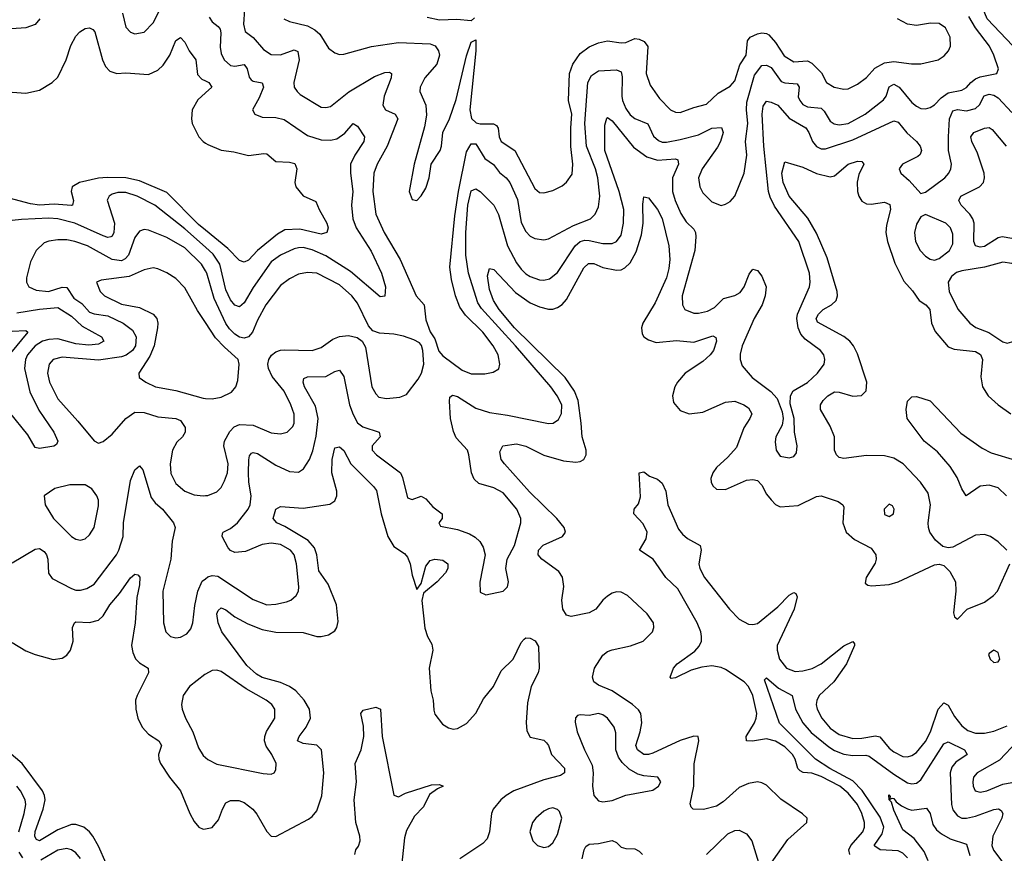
# Model space of a CAD drawing. Header units: inches. Extents: x 1843162 to 1959474, y 907081 to 1016326.
# Tile 375 of 656: x 1899182 to 1903517, y 945315 to 948987. Entities that reach past the tile are written whole.
import ezdxf

# ---------------------------------------------------------------- set-up
doc = ezdxf.new("R2010")
doc.units = ezdxf.units.IN
doc.header["$MEASUREMENT"] = 0
doc.layers.add('B8994', color=7, linetype='Continuous')
doc.layers.add('B9904', color=7, linetype='Continuous')

msp = doc.modelspace()

# ---------------------------------------------------------------- linework, layer by layer
at = {"layer": 'B8994', "color": 5}
for points, elevation in [([(1899635.6, 949015.6), (1899650, 948953.4), (1899670, 948931.7), (1899690, 948924), (1899730, 948931.8), (1899770, 948973.4), (1899828, 949090)], 640), ([(1899270.9, 948990), (1899250, 948966), (1899210, 948951.4), (1899145.8, 948945.8)], 620), ([(1899150, 948668), (1899210, 948663.2), (1899270, 948676.5), (1899325.4, 948710), (1899350, 948732.9), (1899386.6, 948810), (1899407.5, 948872.5), (1899430, 948913.4), (1899447.3, 948932.7), (1899470, 948947.6), (1899490, 948950.2), (1899504, 948944), (1899513.1, 948933.1), (1899546.3, 948810), (1899560.8, 948780.8), (1899579.5, 948759.5), (1899610, 948750.2), (1899650, 948752.1), (1899750, 948745.5), (1899790, 948763.8), (1899814.2, 948785.8), (1899843.2, 948830), (1899870, 948894.4), (1899890, 948908.4), (1899910, 948888.2), (1899928.2, 948850), (1899958.2, 948810), (1899965.3, 948745.3), (1899984.5, 948724.5), (1900000, 948717)], 620), ([(1900000, 948665), (1899965.9, 948634.1), (1899941.3, 948590), (1899938.1, 948550), (1899942.1, 948530), (1899971.6, 948470), (1899990, 948449.5), (1900000, 948442.9)], 620), ([(1900000, 948060), (1899970, 948084.9), (1899830, 948225.7), (1899710, 948276.5), (1899650, 948290), (1899568.1, 948291.9), (1899530, 948288.2), (1899446.2, 948270), (1899413.6, 948250), (1899409.1, 948230), (1899419, 948190), (1899414.9, 948170), (1899410, 948168.2), (1899334, 948174), (1899269, 948169), (1899230, 948174.8), (1899090, 948212.1)], 620), ([(1900000, 947984.5), (1899910, 948064.8), (1899778, 948170), (1899699.8, 948210), (1899650, 948225.2), (1899614.6, 948225.4), (1899590, 948218), (1899575.6, 948210), (1899567.9, 948192.1), (1899599.1, 948090), (1899597.3, 948050), (1899590, 948032.4), (1899584, 948030), (1899570, 948027.7), (1899550, 948034.4), (1899424.6, 948090), (1899350.5, 948109.5), (1899310, 948112), (1899190, 948106.2), (1899150, 948102)], 640), ([(1900000, 947880.6), (1899982.9, 947910), (1899910, 947981.7), (1899830, 948027.1), (1899750, 948060.2), (1899730, 948062.9), (1899710, 948055.8), (1899690, 948027.3), (1899661, 947950), (1899647.4, 947932.6), (1899630, 947925), (1899590, 947930.7), (1899481.2, 947990), (1899425.1, 948010), (1899390, 948016.6), (1899350, 948017.4), (1899310, 948011.3), (1899290, 948003.1), (1899254.4, 947970), (1899230, 947919.5), (1899212.2, 947850), (1899212.4, 947830), (1899222.3, 947810), (1899254.7, 947794.7), (1899309.7, 947789.7), (1899370, 947808), (1899390, 947807.7), (1899420.1, 947760.1), (1899456.7, 947736.7), (1899490, 947698.7), (1899510, 947690.5), (1899570, 947681.8), (1899637.5, 947650), (1899679.6, 947619.6), (1899695, 947590), (1899692.6, 947550), (1899678.9, 947530), (1899650.5, 947509.5), (1899630, 947501.2), (1899530, 947487.5), (1899370, 947499.6), (1899329.2, 947490), (1899311.8, 947470), (1899304.5, 947430), (1899313.8, 947390), (1899350, 947316.5), (1899438.8, 947218.8), (1899510, 947132.2), (1899530, 947121.3), (1899550, 947128.5), (1899590, 947161.1), (1899649.8, 947230), (1899690, 947257.2), (1899730, 947256.8), (1899790, 947237.2), (1899869.5, 947229.5), (1899890, 947221), (1899910.9, 947190), (1899911.2, 947170), (1899899.1, 947150), (1899874.5, 947125.5), (1899855, 947090), (1899844.3, 947030), (1899848.5, 946988.5), (1899870, 946943.6), (1899910, 946910.2), (1899950, 946893.8), (1899990, 946889.1), (1900000, 946890.3)], 660), ([(1900000, 947653.4), (1899965.8, 947705.8), (1899910, 947805.4), (1899870, 947847.3), (1899830, 947872), (1899790, 947889.8), (1899770, 947893.8), (1899730, 947885.5), (1899663.9, 947856.1), (1899541, 947839), (1899520.7, 947830), (1899536.5, 947790), (1899556, 947770), (1899630, 947732.9), (1899710, 947719.2), (1899769.7, 947689.7), (1899786, 947670), (1899790.7, 947650), (1899789.1, 947630), (1899775, 947550), (1899755.5, 947504.5), (1899707.2, 947430), (1899707.7, 947410), (1899737.6, 947390), (1899780.5, 947370), (1899870, 947353.5), (1899990, 947319.2), (1900000, 947318.4)], 680), ([(1899170, 947695.9), (1899270, 947712), (1899350, 947718.4), (1899410, 947681.4), (1899457.4, 947637.4), (1899542.7, 947590), (1899552.4, 947570), (1899530, 947557), (1899486.6, 947553.4), (1899430, 947559.6), (1899350, 947580.3), (1899310, 947578.6), (1899283.5, 947570), (1899250, 947550.3), (1899217, 947510), (1899207.8, 947490), (1899203.2, 947450), (1899226.9, 947346.9), (1899266.9, 947266.9), (1899332.8, 947170), (1899350.2, 947130), (1899343.9, 947116.1), (1899332.1, 947107.9), (1899270, 947098.5), (1899250, 947102.3), (1899218, 947158), (1899137.2, 947257.2)], 640), ([(1899150, 947615.2), (1899210, 947617.7), (1899217.7, 947610), (1899142.3, 947517.7)], 620), ([(1899150, 946593.9), (1899250, 946654.2), (1899270, 946657.2), (1899290, 946644.7), (1899299.8, 946630), (1899306.6, 946610), (1899309.3, 946549.3), (1899324.7, 946524.7), (1899410, 946481), (1899430, 946473.7), (1899450, 946473.5), (1899478.6, 946481.4), (1899510, 946500.7), (1899608.6, 946630), (1899619.3, 946650), (1899637.5, 946710), (1899638.8, 946770), (1899670, 946956.3), (1899690, 947004.4), (1899710, 947021.6), (1899724, 947004), (1899761.7, 946881.7), (1899778.7, 946858.7), (1899811.7, 946830), (1899858.8, 946770), (1899867.1, 946750), (1899853.4, 946690), (1899848.5, 946610), (1899813.2, 946470), (1899815.2, 946330), (1899825.3, 946290), (1899846, 946270), (1899870, 946264.2), (1899890, 946267.2), (1899917.8, 946282.2), (1899936.5, 946303.5), (1899944.8, 946330), (1899953.5, 946406.5), (1899967.2, 946470), (1899986.4, 946513.6), (1900000, 946524.5)], 640), ([(1899150, 946243.5), (1899210, 946207.2), (1899250, 946191.1), (1899330, 946168.5), (1899370, 946174.6), (1899390, 946187.6), (1899406.8, 946210), (1899417.2, 946250), (1899415.2, 946310), (1899423.9, 946330), (1899430, 946334.3), (1899490, 946330.8), (1899530, 946342.5), (1899550, 946360.7), (1899579.5, 946410), (1899621.1, 946458.9), (1899670, 946528.5), (1899690, 946544.4), (1899702, 946542), (1899711.1, 946531.1), (1899710, 946498), (1899698.6, 946441.4), (1899690.1, 946330.1), (1899674.1, 946230), (1899680, 946200), (1899691.6, 946171.6), (1899710, 946153.7), (1899747.7, 946130), (1899749.2, 946110), (1899698.9, 946010), (1899692.9, 945990), (1899694.2, 945950), (1899702, 945910), (1899721, 945870), (1899750, 945839.7), (1899794.9, 945810), (1899806.2, 945790), (1899794, 945750), (1899794.6, 945730), (1899802.7, 945710), (1899841.9, 945650), (1899890.5, 945590.5), (1899931.8, 945490), (1899950, 945454.9), (1899970.4, 945430), (1899990, 945420.7), (1900000, 945422.6)], 620), ([(1900000, 946103.5), (1899997.7, 946102.3), (1899930, 946049.6), (1899902.6, 946010), (1899894.9, 945970), (1899898, 945950), (1899911.8, 945910), (1899945.2, 945850), (1899970, 945779.1), (1899990, 945746.4), (1900000, 945737.5)], 640), ([(1899562.8, 945270), (1899530, 945345.7), (1899504.9, 945390), (1899489.2, 945410), (1899464.1, 945430), (1899430, 945441.7), (1899410, 945441.2), (1899350, 945418.1), (1899270, 945370.5), (1899255.7, 945375.7), (1899248.8, 945388.8), (1899250.4, 945410.4), (1899285.8, 945510), (1899294.7, 945550), (1899291.8, 945570), (1899282.4, 945590), (1899193.5, 945710), (1899105.1, 945785.1)], 620), ([(1899178.2, 945410), (1899201.8, 945490), (1899208.9, 945530), (1899206.8, 945550), (1899186.6, 945590), (1899170, 945611.1)], 640), ([(1899450, 945292.1), (1899430, 945316.5), (1899411.1, 945330), (1899390, 945335.4), (1899350, 945329.2), (1899275.9, 945284.1)], 640), ([(1899195.6, 945295.6), (1899179.8, 945319.8)], 640)]:
    msp.add_lwpolyline(points, dxfattribs=dict(at, elevation=elevation))
at = {"layer": 'B8994', "color": 5, "elevation": 660}
msp.add_lwpolyline([(1899470, 946938.5), (1899402.8, 946937.2), (1899337.6, 946922.4), (1899290.7, 946890), (1899294.3, 946850), (1899331.4, 946790), (1899410.5, 946710), (1899430, 946698), (1899450, 946693.7), (1899470, 946700.3), (1899490, 946717.6), (1899510.8, 946750), (1899530, 946844.7), (1899528.7, 946870), (1899522, 946890), (1899499.7, 946919.7)], close=True, dxfattribs=at)
at = {"layer": 'B9904', "color": 5}
for points, elevation in [([(1903610, 948812.4), (1903442, 948990), (1903416.2, 949050), (1903414.3, 949090), (1903424.3, 949110), (1903450, 949126.3), (1903472.5, 949132.5), (1903492.2, 949132.2), (1903550, 949115.9)], 640), ([(1900171.9, 949031.9), (1900167.2, 948967.2), (1900174.4, 948934.4), (1900210, 948908.5), (1900255.5, 948855.5), (1900290, 948833.4), (1900330, 948831.5), (1900390, 948854.1), (1900406.9, 948846.9), (1900412, 948810), (1900388.9, 948710), (1900391.1, 948690), (1900403.2, 948670), (1900417.4, 948657.4), (1900510, 948601.5), (1900530, 948599.1), (1900550, 948604.9), (1900631.3, 948668.7), (1900743.9, 948736.1), (1900790, 948753.8), (1900810, 948755), (1900819.5, 948750), (1900818.3, 948730), (1900786.2, 948650), (1900781.5, 948610), (1900792.7, 948590), (1900835.8, 948570), (1900846.7, 948550), (1900799.6, 948430), (1900756, 948350), (1900741.2, 948310), (1900737.3, 948230), (1900750.7, 948130), (1900786.2, 948050), (1900856.8, 947930), (1900927.8, 947770), (1900963.2, 947730), (1900970, 947664.7), (1900990, 947611.3), (1901010, 947581), (1901027.2, 947527.2), (1901045.5, 947505.5), (1901130, 947443), (1901170, 947426.5), (1901230, 947426.7), (1901266.1, 947433.9), (1901291, 947449), (1901296.4, 947470), (1901289, 947510), (1901266.4, 947550), (1901221.5, 947610), (1901144.8, 947684.8), (1901120.7, 947720.7), (1901100.2, 947770), (1901082.8, 947842.8), (1901076.6, 947896.6), (1901097.5, 948122.5), (1901113.9, 948230), (1901150, 948404.9), (1901170, 948439.8), (1901190, 948440.5), (1901230, 948374.7), (1901268.8, 948348.8), (1901294.1, 948314.1), (1901324.4, 948290), (1901340.4, 948270), (1901374.2, 948194.2), (1901390, 948092.7), (1901410, 948053.8), (1901430, 948033.8), (1901450, 948022.4), (1901490, 948017.2), (1901510, 948021.6), (1901620.4, 948079.6), (1901695.8, 948110), (1901715.3, 948130), (1901730, 948162), (1901736.9, 948210), (1901727.5, 948290), (1901717.7, 948330), (1901677.2, 948430), (1901670.6, 948530), (1901683.4, 948710), (1901699.9, 948740.1), (1901730, 948761.6), (1901810, 948766), (1901830, 948757.4), (1901834.8, 948734.8), (1901833.6, 948650), (1901836.3, 948630), (1901850, 948594.7), (1901870, 948567.7), (1901890, 948551.3), (1901947.8, 948527.8), (1901973, 948473), (1901994, 948454), (1902010, 948447.4), (1902030, 948446.6), (1902090, 948458.7), (1902170, 948479.4), (1902230, 948508.6), (1902271.3, 948511.3), (1902279.8, 948490), (1902268, 948450), (1902254.9, 948425.1), (1902186.2, 948330), (1902171.2, 948290), (1902176.5, 948250), (1902190, 948223.7), (1902230, 948183.7), (1902270, 948168.7), (1902290, 948173.4), (1902310, 948186), (1902330, 948208.7), (1902371.5, 948310), (1902383.2, 948390), (1902377.7, 948450), (1902387.9, 948530), (1902381.2, 948590), (1902384, 948624), (1902417.6, 948742.4), (1902450, 948785.3), (1902470, 948786.3), (1902490, 948775.4), (1902534.4, 948714.4), (1902550, 948708.5), (1902604.2, 948704.2), (1902614.1, 948690), (1902610, 948647), (1902616, 948630), (1902630, 948613), (1902650, 948603.1), (1902710, 948596.6), (1902723.3, 948583.3), (1902750, 948539), (1902767.7, 948527.7), (1902790, 948523.1), (1902830, 948529.2), (1902904.5, 948570), (1902985.7, 948634.3), (1902996, 948650), (1903010, 948690.2), (1903030, 948701.9), (1903054.5, 948690), (1903110, 948621.7), (1903130, 948605.2), (1903150, 948595.4), (1903170, 948594), (1903190, 948599.2), (1903210, 948611.9), (1903238.2, 948641.8), (1903270, 948664.2), (1903330, 948676.8), (1903350, 948687.4), (1903369.6, 948710.4), (1903390, 948725.8), (1903410, 948734.2), (1903483.6, 948750), (1903490.9, 948770), (1903471.3, 948830), (1903451.1, 948870), (1903390.5, 948950.5), (1903361.1, 949001.1)], 660), ([(1900017.2, 948997.2), (1900030, 948976.5), (1900056.8, 948956.8), (1900065, 948945), (1900068.5, 948928.5), (1900064.9, 948864.9), (1900070, 948837.6), (1900081.9, 948810), (1900110, 948785), (1900130, 948782.5), (1900170, 948789.3), (1900184.1, 948770), (1900193.1, 948733.1), (1900201.9, 948721.9), (1900210, 948715.9), (1900250, 948708), (1900255.5, 948690), (1900237, 948643), (1900207, 948590), (1900217.1, 948570), (1900250, 948556.9), (1900310, 948555.9), (1900347.1, 948547.1), (1900450, 948476.1), (1900510, 948457.2), (1900550, 948455.6), (1900578.1, 948461.9), (1900613.9, 948486.1), (1900650, 948528.9), (1900670, 948517.6), (1900699.7, 948470), (1900697.1, 948450), (1900657.2, 948390), (1900639.2, 948350), (1900638.7, 948310), (1900648.3, 948230), (1900642.9, 948170), (1900648.4, 948110), (1900663.3, 948070), (1900730, 947967.1), (1900775.6, 947870), (1900792.4, 947810), (1900790, 947769.4), (1900770, 947766.6), (1900638.2, 947878.2), (1900530, 947947.1), (1900470, 947973.3), (1900430, 947982.8), (1900410, 947981.9), (1900390, 947977.2), (1900330.2, 947950), (1900290, 947920.8), (1900210, 947806.3), (1900170, 947738.9), (1900150, 947722), (1900130, 947729), (1900110, 947753.3), (1900090, 947797.2), (1900064.1, 947910), (1900034.1, 947954.1), (1900000, 947984.5)], 640), ([(1900344.9, 948990), (1900370, 948978.5), (1900450, 948960.1), (1900482.3, 948942.3), (1900503.3, 948923.3), (1900541.6, 948861.6), (1900570, 948840.4), (1900590, 948834), (1900610, 948834.6), (1900731.3, 948868.7), (1900850, 948886.4), (1900990, 948879.7), (1901010.8, 948870.8), (1901026.5, 948850), (1901030.2, 948830), (1901018.6, 948790), (1900965.5, 948730), (1900946, 948690), (1900944.2, 948670), (1900971, 948610), (1900973.4, 948566.6), (1900964.7, 948515.3), (1900918.4, 948350), (1900897.1, 948230), (1900910, 948194.8), (1900930, 948190.8), (1900950, 948210.7), (1900970, 948244), (1900985.6, 948290), (1900993.6, 948350), (1901033.8, 948410), (1901039.8, 948430), (1901044.8, 948490), (1901075.2, 948550), (1901104.3, 948635.7), (1901150, 948827.3), (1901170, 948887.3), (1901190, 948898), (1901190, 948848.7), (1901163.7, 948590), (1901171.9, 948551.9), (1901192.5, 948532.5), (1901210, 948528), (1901268.5, 948528.5), (1901280.8, 948520.8), (1901289.1, 948509.1), (1901293, 948470), (1901301.6, 948450), (1901361.6, 948410), (1901450, 948243.6), (1901470, 948225.8), (1901490, 948223.9), (1901530, 948233.6), (1901570, 948254.9), (1901590, 948270.3), (1901614.4, 948305.6), (1901618, 948350), (1901608.3, 948428.3), (1901607.9, 948510), (1901613.2, 948570), (1901598.3, 948630), (1901603, 948750), (1901618.1, 948790), (1901650, 948837.6), (1901690, 948867.4), (1901730, 948884.6), (1901770, 948894.1), (1901830, 948884.2), (1901850, 948886.8), (1901890, 948903.3), (1901910, 948901.5), (1901931, 948890), (1901947.9, 948867.9), (1901940.5, 948750), (1901957.5, 948697.5), (1901999.2, 948639.2), (1902047, 948590), (1902070, 948579.6), (1902090, 948578), (1902150, 948600.2), (1902205.8, 948614.2), (1902257, 948663), (1902310, 948693.2), (1902330, 948717.4), (1902351.9, 948788.1), (1902380.4, 948830), (1902385.9, 948894.1), (1902397.7, 948910), (1902430, 948923.9), (1902450, 948928.1), (1902470, 948925.9), (1902479.7, 948919.7), (1902510, 948885.7), (1902548, 948828), (1902590, 948801.4), (1902650, 948804.9), (1902670, 948794.6), (1902712, 948752), (1902733.8, 948710), (1902768.2, 948690), (1902810, 948680.2), (1902830, 948682), (1902870, 948702), (1902910, 948732.7), (1902946.4, 948773.6), (1902990, 948797), (1903030, 948803), (1903108.3, 948791.7), (1903150, 948791.7), (1903226, 948810), (1903252.7, 948827.3), (1903271.5, 948850), (1903279.7, 948870), (1903279.1, 948910), (1903257.4, 948950), (1903230, 948969.7), (1903192, 948972), (1903130, 948960.9), (1903090, 948967.3), (1903046, 948990)], 680), ([(1901184.8, 948995.2), (1901170, 948980.9), (1901107.3, 948987.3), (1901030, 948984.1), (1900975.7, 948995.7)], 680), ([(1900000, 948717), (1900014.4, 948710), (1900027.6, 948690), (1900000, 948665)], 620), ([(1900000, 946524.5), (1900010, 946532.5), (1900030, 946537.9), (1900055, 946535), (1900210, 946432.7), (1900270, 946409.5), (1900310, 946411.9), (1900357.1, 946422.9), (1900375.6, 946430), (1900399.7, 946450), (1900409.7, 946470), (1900410.8, 946489.2), (1900401.2, 946590), (1900390.5, 946630), (1900374.5, 946650), (1900330, 946674.8), (1900290, 946680.4), (1900250, 946674.6), (1900176.3, 946643.7), (1900130, 946639.1), (1900110, 946647.9), (1900100.4, 946660.4), (1900073.1, 946710), (1900075.8, 946724.2), (1900078.7, 946730), (1900110, 946746.2), (1900140.6, 946770), (1900187.9, 946830), (1900196.7, 946850), (1900200.7, 946890), (1900190.8, 946950), (1900189.5, 946990), (1900191.7, 947048.3), (1900194.6, 947065.4), (1900203, 947077), (1900210, 947080.7), (1900230, 947076.6), (1900310, 947024), (1900370, 946996.8), (1900410, 946993.4), (1900431.6, 947008.4), (1900457.7, 947050), (1900472.3, 947087.7), (1900488.1, 947151.9), (1900495.8, 947230), (1900484.9, 947284.9), (1900435.8, 947370), (1900429.8, 947390.2), (1900433.7, 947406.3), (1900450, 947413.5), (1900530, 947414.8), (1900570, 947436.5), (1900590, 947442.4), (1900610, 947414.9), (1900634.6, 947290), (1900650, 947247.3), (1900670, 947211), (1900693.1, 947193.1), (1900765.3, 947170), (1900769.1, 947150), (1900733.7, 947110), (1900734.7, 947090), (1900752.4, 947070), (1900859.3, 946990), (1900868.1, 946970), (1900890, 946881), (1900910, 946873), (1900950, 946888.5), (1900970, 946876.4), (1901001.3, 946841.3), (1901042, 946810), (1901042, 946790), (1901028.2, 946770), (1901035.3, 946755.3), (1901110, 946741.6), (1901162.5, 946722.5), (1901187.7, 946707.7), (1901208.1, 946688.1), (1901223.1, 946663.1), (1901231.7, 946630), (1901208.7, 946508.7), (1901210, 946464.7), (1901233.7, 946453.7), (1901310, 946469), (1901330, 946488), (1901334, 946510), (1901322, 946570), (1901327.8, 946610), (1901361.1, 946670), (1901388.9, 946770), (1901388.9, 946790), (1901370.6, 946830), (1901310, 946902), (1901270, 946924.8), (1901203.7, 946943.7), (1901182.8, 946962.8), (1901171.2, 946991.2), (1901160.3, 947070), (1901153.3, 947090), (1901104.4, 947144.4), (1901092.7, 947172.7), (1901079.5, 947230), (1901073.8, 947306.2), (1901076.4, 947323.6), (1901087.5, 947332.5), (1901110, 947326.3), (1901190, 947275.5), (1901250, 947255.8), (1901330, 947244.8), (1901510, 947207.5), (1901530.6, 947209.4), (1901554.5, 947225.5), (1901567.7, 947252.3), (1901569.1, 947290), (1901549.1, 947330), (1901520.2, 947370), (1901365.4, 947550), (1901214.7, 947714.7), (1901199, 947739), (1901157.5, 947870), (1901146.3, 947950), (1901146.5, 948050), (1901155.7, 948170), (1901170, 948232.2), (1901190, 948241.8), (1901210, 948229.2), (1901270.1, 948170), (1901290, 948128.5), (1901330.5, 947990), (1901370, 947915), (1901390, 947887.1), (1901410, 947867.5), (1901430, 947855.9), (1901470, 947841.3), (1901490, 947839.4), (1901514.8, 947845.2), (1901550, 947873.8), (1901627.5, 947990), (1901649.9, 948010.1), (1901670, 948015.6), (1901690, 948014.4), (1901750, 948000.3), (1901790, 948000.4), (1901810.3, 948009.7), (1901830, 948036.9), (1901841, 948090), (1901841.3, 948150), (1901820.9, 948230), (1901758.2, 948410), (1901758.4, 948521.6), (1901766.9, 948553.1), (1901770, 948555.6), (1901790, 948541.2), (1901884.7, 948424.7), (1901942.5, 948382.5), (1901990, 948367.8), (1902070, 948373.3), (1902080.3, 948370), (1902081.9, 948350), (1902056.6, 948290), (1902056.6, 948230), (1902067.7, 948190), (1902093.4, 948133.4), (1902116.1, 948096.1), (1902150, 948063.6), (1902157.4, 948050), (1902159.3, 948030), (1902154.1, 947970), (1902098.5, 947770), (1902099.6, 947730), (1902110.5, 947710), (1902150, 947694.7), (1902170, 947693.4), (1902210, 947702.2), (1902240.7, 947719.3), (1902281, 947759), (1902330, 947771.4), (1902354.7, 947785.3), (1902371.2, 947810), (1902394.2, 947865.8), (1902410, 947888.2), (1902430, 947882.4), (1902450, 947857), (1902468.1, 947810), (1902464.7, 947770), (1902450.8, 947730), (1902415.8, 947670), (1902362.6, 947550), (1902353.7, 947513.7), (1902353.4, 947490), (1902362.4, 947462.4), (1902406.5, 947410), (1902489.1, 947349.1), (1902517.6, 947317.6), (1902539.4, 947259.4), (1902543.6, 947230), (1902539.6, 947200.4), (1902510.4, 947150), (1902507.6, 947127.6), (1902512.7, 947090), (1902530, 947064.4), (1902570, 947056.4), (1902590, 947063), (1902601.6, 947078.4), (1902605.6, 947110), (1902593.3, 947170), (1902591, 947230), (1902574.8, 947294.8), (1902576.2, 947330), (1902587.5, 947352.5), (1902650, 947389.3), (1902694, 947430), (1902723.1, 947470), (1902727.3, 947490), (1902722, 947510), (1902707.4, 947530), (1902640.1, 947580.1), (1902621.4, 947601.4), (1902608.9, 947630), (1902604, 947670), (1902606.9, 947690), (1902658.7, 947810), (1902662, 947830), (1902658.6, 947870), (1902612.9, 948010), (1902505.8, 948165.8), (1902485.4, 948205.4), (1902478.2, 948230), (1902457.7, 948430), (1902451.3, 948570), (1902455, 948605), (1902470, 948627.1), (1902490, 948623.5), (1902519.1, 948610), (1902570, 948552.3), (1902642.9, 948510), (1902656.6, 948490), (1902672.6, 948450), (1902690, 948428.6), (1902710, 948417.4), (1902730, 948417.1), (1902850, 948456.9), (1903030, 948541.4), (1903050, 948535.9), (1903088.2, 948488.2), (1903130.2, 948450), (1903145.8, 948430), (1903151.7, 948410), (1903146.6, 948393.4), (1903136.1, 948383.9), (1903068.8, 948350), (1903053.7, 948330), (1903061.1, 948310), (1903098.4, 948278.4), (1903150, 948221.6), (1903170, 948226.7), (1903254.5, 948290), (1903272, 948310), (1903281.4, 948330), (1903283.8, 948350), (1903271.1, 948411.1), (1903270.4, 948470.4), (1903275.4, 948550), (1903290, 948584.8), (1903310, 948591), (1903350, 948585.8), (1903390, 948595.2), (1903407.9, 948612.1), (1903428.4, 948651.6), (1903450, 948658.4), (1903470, 948654.7), (1903490, 948642.4), (1903550, 948577.7)], 640), ([(1903550, 948022.3), (1903507.7, 948030), (1903490, 948026.2), (1903430, 947988.2), (1903410, 947984.2), (1903390.5, 947990.5), (1903382.6, 948010), (1903383.4, 948090), (1903378, 948110), (1903365.3, 948130), (1903327, 948170), (1903316.5, 948190), (1903324.8, 948210), (1903407.4, 948250), (1903424.7, 948270), (1903429.2, 948290), (1903427.5, 948310), (1903398.2, 948398.2), (1903373.8, 948450), (1903369.9, 948470), (1903383, 948490), (1903430, 948509.3), (1903450, 948512.1), (1903463, 948503), (1903524.6, 948430)], 620), ([(1900000, 948442.9), (1900010, 948436.4), (1900070, 948411.6), (1900124.6, 948404.6), (1900190, 948388.3), (1900257.8, 948397.8), (1900270, 948395.3), (1900310, 948362.4), (1900370, 948359.1), (1900393.5, 948353.5), (1900402.7, 948330), (1900394.3, 948270), (1900398, 948250), (1900430, 948210.4), (1900486.3, 948186.3), (1900500.2, 948150), (1900534.8, 948090), (1900540.1, 948070), (1900534.4, 948050), (1900510, 948042.5), (1900415.4, 948064.6), (1900350, 948061.7), (1900317.6, 948042.4), (1900229.7, 947970.3), (1900190, 947928), (1900170, 947918.2), (1900150, 947926.4), (1900098.3, 947978.3), (1900000, 948060)], 620), ([(1903527.4, 946650), (1903490, 946687.3), (1903456.4, 946710), (1903430, 946719.5), (1903390, 946715.7), (1903290, 946663.2), (1903270, 946660.2), (1903245.7, 946665.7), (1903213.8, 946693.8), (1903189.6, 946729.6), (1903182.4, 946750), (1903181.2, 946770), (1903192.3, 946850), (1903181.2, 946901.2), (1903147.9, 946950), (1903071.2, 947030), (1903030, 947055.3), (1902990, 947065.3), (1902910, 947067.5), (1902810, 947053.2), (1902790, 947058.8), (1902777.8, 947070), (1902769.9, 947090), (1902769.4, 947150), (1902750, 947195.8), (1902707.7, 947270), (1902707.5, 947290), (1902719.9, 947310), (1902740.2, 947330), (1902770, 947347.5), (1902790, 947346.5), (1902850, 947328.1), (1902888.7, 947331.3), (1902908.1, 947351.9), (1902911.4, 947390), (1902870, 947515.1), (1902853, 947550), (1902837.5, 947570), (1902810.8, 947590.8), (1902693.9, 947653.9), (1902688.8, 947670), (1902698.8, 947690), (1902719.5, 947710), (1902755.5, 947730), (1902776.5, 947750), (1902782.6, 947770), (1902781.2, 947790), (1902737.4, 947937.4), (1902690, 948046.3), (1902651.7, 948111.7), (1902569.1, 948210), (1902542.8, 948270), (1902537.2, 948310), (1902550, 948360.4), (1902630, 948336.6), (1902690, 948309), (1902750, 948294), (1902770, 948299.4), (1902830, 948350.8), (1902870, 948363.2), (1902890, 948362.4), (1902897.7, 948350), (1902875.7, 948304.3), (1902868.7, 948271.3), (1902870.1, 948230.1), (1902875.8, 948210), (1902890, 948187.8), (1902910, 948175.7), (1902930, 948173.8), (1902990, 948183.2), (1903013.3, 948173.3), (1903015.1, 948150), (1902998.1, 948081.9), (1902994.7, 948050), (1903003.3, 948010), (1903034.6, 947914.6), (1903074.6, 947834.6), (1903112.8, 947792.8), (1903141.7, 947750), (1903171, 947730), (1903188.9, 947710), (1903196.1, 947650), (1903212.8, 947612.8), (1903270, 947545.7), (1903296.1, 947536.1), (1903390, 947524.4), (1903411.8, 947511.8), (1903420.5, 947490), (1903413.8, 947413.8), (1903420.9, 947370), (1903446.4, 947330), (1903489.1, 947290), (1903544.9, 947250)], 620), ([(1902490, 945272), (1902563.7, 945376.3), (1902648, 945450), (1902649.6, 945470), (1902628.9, 945488.9), (1902533.4, 945553.4), (1902470, 945614.5), (1902450, 945625.4), (1902430, 945629.1), (1902390, 945622.3), (1902350, 945604.5), (1902279, 945541), (1902250, 945522), (1902192.7, 945507.3), (1902146.9, 945510), (1902138.3, 945518.3), (1902133.4, 945533.4), (1902149.9, 945610.1), (1902151.3, 945708.7), (1902171.9, 945810), (1902169.5, 945829.5), (1902150, 945831), (1902090, 945812), (1901970, 945756.2), (1901950, 945749.9), (1901929.8, 945750), (1901901.6, 945770), (1901895.2, 945790), (1901914.1, 945850), (1901920.9, 945890), (1901916.5, 945930), (1901907.2, 945947.2), (1901880.7, 945970), (1901790, 946029.9), (1901730, 946056), (1901710.4, 946070.4), (1901704.5, 946090), (1901713.4, 946130), (1901750, 946187.5), (1901770, 946203.3), (1901790, 946211.7), (1901871.7, 946228.3), (1901927.1, 946250), (1901968.7, 946290), (1901974.4, 946310), (1901972.3, 946330), (1901945, 946370), (1901857.8, 946450), (1901830, 946465), (1901810, 946466.8), (1901790, 946460.6), (1901770, 946447.7), (1901749.4, 946430.6), (1901718.5, 946390), (1901690, 946374.6), (1901610, 946358.6), (1901590, 946364.5), (1901573.3, 946390), (1901569, 946430), (1901577.6, 946490), (1901571.8, 946531.8), (1901555.7, 946555.7), (1901480.3, 946610), (1901464.3, 946630), (1901466.6, 946650), (1901487.2, 946672.8), (1901571.2, 946710), (1901585.1, 946730), (1901579.8, 946750), (1901546.6, 946790), (1901426.4, 946906.4), (1901317.3, 947030), (1901302.5, 947050), (1901296.3, 947083.7), (1901309.9, 947110.1), (1901370, 947118.3), (1901410, 947107.7), (1901490, 947068.5), (1901576.4, 947043.6), (1901630, 947037.1), (1901650, 947041.1), (1901665.1, 947050), (1901676.8, 947070), (1901676.1, 947090), (1901658.5, 947150), (1901654.7, 947210), (1901640.4, 947310), (1901625, 947350), (1901583.5, 947410), (1901359.9, 947630), (1901292.7, 947710), (1901268.7, 947750), (1901250, 947797.6), (1901241.9, 947858.1), (1901250, 947890.3), (1901270, 947886), (1901364.4, 947784.4), (1901430, 947740.1), (1901470, 947721.9), (1901510, 947711.8), (1901530, 947711.3), (1901550, 947718.6), (1901570, 947732.1), (1901590, 947754.2), (1901666.1, 947893.9), (1901686.8, 947913.2), (1901710, 947912.3), (1901750, 947895.6), (1901810, 947883.7), (1901830, 947885.1), (1901846.6, 947893.4), (1901870, 947915.8), (1901896.2, 947963.8), (1901920.3, 948039.7), (1901926.8, 948090), (1901926, 948174), (1901930, 948206), (1901950, 948202.4), (1901990, 948151.1), (1902010, 948111.4), (1902040.4, 947990), (1902044.9, 947930), (1902040.7, 947890), (1902030.3, 947849.7), (1901979.9, 947740.1), (1901925.7, 947650), (1901919.8, 947630), (1901923, 947603), (1901930.3, 947590), (1901950, 947575.8), (1901984.8, 947564.8), (1902073.9, 947573.9), (1902150, 947566), (1902233.5, 947593.5), (1902246.9, 947586.9), (1902249.3, 947570), (1902236.6, 947530), (1902222.2, 947510), (1902190, 947480.7), (1902111.7, 947430), (1902078, 947390), (1902066.7, 947370), (1902055.6, 947330), (1902060, 947300), (1902090, 947265.5), (1902130.2, 947250.2), (1902190, 947258.6), (1902290, 947302.1), (1902330, 947307.1), (1902370, 947290.9), (1902390, 947276.6), (1902405, 947250), (1902397.1, 947230), (1902370.5, 947189.5), (1902337.2, 947102.8), (1902300.1, 947059.9), (1902250, 947014.8), (1902233, 946990), (1902225.3, 946965.3), (1902225.8, 946950), (1902233.5, 946933.5), (1902250, 946919.5), (1902290, 946917.5), (1902381.5, 946958.5), (1902410, 946961.9), (1902430, 946956.6), (1902450, 946936.2), (1902470, 946897.3), (1902490, 946871.3), (1902510, 946851.6), (1902530, 946840.3), (1902610, 946846.7), (1902690, 946887.2), (1902710, 946890.1), (1902784.8, 946864.8), (1902806.4, 946850), (1902810, 946839.1), (1902805.5, 946770), (1902821.3, 946730), (1902857.4, 946697.4), (1902930, 946659.6), (1902951.4, 946630), (1902953.3, 946610), (1902947.7, 946592.3), (1902908.4, 946530), (1902904.5, 946504.5), (1902916, 946496), (1902932.6, 946492.6), (1903010, 946498.6), (1903050, 946511), (1903210, 946585.9), (1903230, 946587.8), (1903250, 946582.3), (1903276.7, 946556.7), (1903301.3, 946510), (1903303.9, 946470), (1903293.7, 946373.7), (1903296.9, 946356.9), (1903310, 946346.8), (1903353, 946390), (1903430, 946421.3), (1903469.8, 946450), (1903487, 946470), (1903541.6, 946590)], 620), ([(1900000, 946890.3), (1900010, 946891.5), (1900050, 946907.4), (1900070, 946926.7), (1900084.6, 946955.4), (1900097, 946990), (1900100.2, 947030), (1900081.2, 947110), (1900083.4, 947130), (1900107.3, 947172.7), (1900126.2, 947193.8), (1900150, 947203.8), (1900210, 947200.9), (1900290, 947167.4), (1900330, 947161.8), (1900359.6, 947170), (1900384.5, 947195.5), (1900390.7, 947210), (1900390.6, 947249.4), (1900376.5, 947290), (1900346.7, 947350), (1900294.4, 947414.4), (1900277.3, 947450), (1900274.6, 947470), (1900278.7, 947490), (1900291, 947509), (1900310, 947523.8), (1900330, 947531.6), (1900350, 947533.1), (1900470.4, 947529.6), (1900510, 947542.5), (1900560.8, 947579.2), (1900590, 947591.6), (1900630, 947596), (1900667.5, 947587.5), (1900690.2, 947570.2), (1900704, 947544), (1900733.1, 947370), (1900750, 947338), (1900764.1, 947324.1), (1900797.7, 947317.7), (1900856.3, 947323.7), (1900884.9, 947335.1), (1900937, 947403), (1900951.8, 947430), (1900960.8, 947470), (1900957.6, 947530), (1900951.6, 947551.6), (1900942.6, 947562.6), (1900917.2, 947577.2), (1900872.1, 947592.1), (1900830, 947602), (1900766.6, 947606.6), (1900736.4, 947616.4), (1900718.1, 947638.1), (1900670, 947737.4), (1900644.1, 947770), (1900590, 947819.3), (1900490, 947869.9), (1900450, 947873.2), (1900410, 947865.6), (1900370, 947844.9), (1900330, 947815.7), (1900266.1, 947730), (1900230, 947663.5), (1900207.8, 947610), (1900190.1, 947589.9), (1900170, 947584.3), (1900150, 947588.4), (1900130, 947601.4), (1900105.3, 947625.3), (1900090, 947647.9), (1900038.4, 947758.4), (1900006.2, 947870), (1900000, 947880.6)], 660), ([(1900000, 947318.4), (1900030, 947316.2), (1900070, 947324), (1900114.2, 947345.8), (1900134, 947370), (1900142, 947398), (1900148.9, 947470), (1900144.5, 947490), (1900083.7, 947543.7), (1900044.8, 947584.8), (1900000, 947653.4)], 680), ([(1903526.8, 946890), (1903490, 946925.3), (1903450, 946936.7), (1903410, 946932.7), (1903348.9, 946888.9), (1903330, 946920.4), (1903309.7, 946969.7), (1903278.4, 947018.4), (1903222.5, 947082.5), (1903163.5, 947130), (1903089.8, 947230), (1903084.2, 947270), (1903090, 947306.8), (1903110, 947326), (1903130, 947326.7), (1903190, 947307.2), (1903325.1, 947165.1), (1903419.3, 947099.3), (1903458.3, 947078.3), (1903566.1, 947046.1)], 580), ([(1900000, 945422.6), (1900030, 945428.4), (1900058.2, 945461.8), (1900074.5, 945510), (1900090, 945537.2), (1900110, 945547.8), (1900146.9, 945546.9), (1900170, 945539.4), (1900209.1, 945509.1), (1900226.9, 945486.9), (1900270, 945410.3), (1900290, 945390.4), (1900310, 945388.5), (1900454.3, 945465.7), (1900470, 945477.2), (1900490, 945502.3), (1900512.3, 945567.7), (1900521, 945670), (1900511, 945770), (1900490.7, 945790.7), (1900430, 945798.5), (1900406, 945810), (1900412.6, 945830), (1900443.7, 945870), (1900461.9, 945910), (1900457.8, 945950), (1900435.3, 945990), (1900397.5, 946030), (1900370, 946049.5), (1900330, 946067), (1900250, 946088.6), (1900224.3, 946104.3), (1900181.7, 946141.7), (1900072.3, 946290), (1900055.8, 946330), (1900049.9, 946370), (1900056.2, 946383.8), (1900070, 946395.6), (1900090, 946387.8), (1900130, 946356.2), (1900186.1, 946326.1), (1900250, 946301.3), (1900310, 946288.7), (1900430, 946287.8), (1900490, 946269.5), (1900510, 946269.4), (1900542.1, 946277.9), (1900570, 946294.9), (1900578.9, 946310), (1900584.3, 946335.7), (1900577.1, 946410), (1900540.8, 946500.8), (1900498.8, 946558.8), (1900490.8, 946630), (1900480.9, 946660.9), (1900452.7, 946692.7), (1900350, 946753.9), (1900314.8, 946770), (1900298.4, 946790), (1900309.9, 946830.1), (1900330, 946842.8), (1900430, 946835.1), (1900548, 946852), (1900570, 946867.1), (1900578, 946890), (1900579, 946910), (1900556, 946990), (1900557.7, 947050), (1900570, 947100.3), (1900590, 947105.3), (1900610, 947088.8), (1900640.6, 947030), (1900740.6, 946930), (1900752.4, 946912.4), (1900773.3, 946810), (1900802.3, 946710), (1900830, 946666.4), (1900875.7, 946635.7), (1900890, 946618.6), (1900901.4, 946590), (1900910, 946540.5), (1900930, 946476.3), (1900950, 946502.8), (1900970, 946579.6), (1900990, 946604), (1901010, 946610.1), (1901045.5, 946605.5), (1901067.2, 946590), (1901066.9, 946570), (1901056.3, 946550), (1901020.9, 946510), (1900959.9, 946460.1), (1900952.1, 946427.9), (1900966, 946306), (1900977.8, 946270), (1900996, 946236), (1901000.9, 946210), (1900985, 946130), (1900992.7, 946030), (1901003.3, 945990), (1901005.7, 945945.7), (1901010, 945927.2), (1901044.2, 945884.2), (1901070, 945866.9), (1901090, 945862.2), (1901110, 945863.9), (1901150, 945886.7), (1901190, 945932.6), (1901224.7, 945995.3), (1901267.8, 946050), (1901302.1, 946117.9), (1901354.7, 946170), (1901390, 946242.8), (1901402.5, 946257.5), (1901410, 946263.8), (1901430, 946262.7), (1901450.9, 946250.9), (1901465.7, 946225.7), (1901468.7, 946130), (1901464.4, 946110), (1901434.6, 946050), (1901417.4, 945977.4), (1901411.3, 945891.3), (1901415, 945855), (1901430, 945826), (1901490, 945812.6), (1901501.9, 945801.9), (1901510.1, 945790), (1901523.1, 945750), (1901580.1, 945690), (1901581.3, 945670), (1901563, 945657), (1901490, 945638), (1901358.3, 945590), (1901323.2, 945570), (1901300.2, 945550), (1901266.5, 945510), (1901258.9, 945490), (1901250.1, 945409.9), (1901241, 945379), (1901221.5, 945358.5), (1901120.4, 945290)], 620), ([(1902837.2, 945310), (1902833.1, 945330), (1902840.5, 945350), (1902893.4, 945410), (1902901.1, 945430), (1902901.4, 945450), (1902890.3, 945490), (1902870, 945529.9), (1902830, 945579.9), (1902792.4, 945610), (1902710, 945653.2), (1902670, 945667.6), (1902631, 945671), (1902617.9, 945677.9), (1902608.3, 945688.3), (1902595.6, 945730), (1902583.8, 945750), (1902550, 945783.3), (1902510, 945809.1), (1902470, 945818.4), (1902408.5, 945808.5), (1902381.6, 945810), (1902380.2, 945830), (1902416.5, 945890), (1902424.8, 945910), (1902426.9, 945930), (1902409.9, 946010), (1902390.3, 946050), (1902370.9, 946070.9), (1902290, 946124.6), (1902270, 946133.8), (1902230, 946140.3), (1902185.3, 946134.7), (1902138.5, 946121.5), (1902070, 946088.2), (1902050, 946085.4), (1902045.4, 946090), (1902061.2, 946130), (1902077.3, 946150), (1902154.3, 946205.7), (1902173.4, 946226.6), (1902183.7, 946250), (1902184.3, 946270), (1902181.2, 946290), (1902164.5, 946330), (1902080, 946480), (1902026.5, 946530), (1901970.4, 946610.4), (1901911.3, 946650), (1901940.5, 946699.5), (1901944.6, 946730), (1901926.4, 946766.4), (1901886, 946810), (1901887.3, 946830), (1901906, 946854), (1901914.8, 946885.2), (1901909.7, 946990.3), (1901930, 946994.8), (1901955.6, 946975.6), (1901990, 946962.4), (1902010, 946944.9), (1902026.9, 946910), (1902035.1, 946850), (1902082.8, 946742.8), (1902100.1, 946720.1), (1902122.1, 946702.1), (1902178.4, 946670), (1902182.8, 946650), (1902172.3, 946590), (1902175.9, 946570), (1902197.6, 946530), (1902306.7, 946390), (1902350, 946346.1), (1902390, 946324.7), (1902410, 946322.5), (1902430, 946327.2), (1902519.5, 946400.5), (1902570, 946451.4), (1902590, 946463.6), (1902599.2, 946459.2), (1902604.4, 946444.4), (1902592, 946390), (1902517.6, 946230), (1902516.4, 946210), (1902526.5, 946170), (1902557.6, 946130), (1902595.4, 946115.4), (1902630, 946118.3), (1902670.9, 946129.1), (1902710, 946150.1), (1902810, 946228.9), (1902850, 946248.4), (1902857.8, 946237.8), (1902857.7, 946230), (1902822.3, 946150), (1902766.5, 946070), (1902701.6, 946010), (1902691.6, 945988.4), (1902689.1, 945970), (1902693.3, 945950), (1902713.7, 945910), (1902750, 945865.5), (1902790, 945837.8), (1902850, 945820.5), (1902890, 945821.4), (1902950, 945831.7), (1902968.3, 945828.3), (1903010, 945778.7), (1903030, 945761.7), (1903070, 945741.4), (1903090, 945739.8), (1903110, 945746), (1903130, 945759.5), (1903170, 945807.9), (1903191.4, 945850), (1903226, 945950), (1903250, 945977.7), (1903270, 945967.2), (1903296.8, 945916.8), (1903330, 945877), (1903356.2, 945856.2), (1903390, 945843.7), (1903430, 945843.7), (1903470, 945852.8), (1903530, 945876.5)], 580), ([(1900000, 945737.5), (1900010, 945728.7), (1900050, 945707.6), (1900253.8, 945666.2), (1900290, 945664), (1900302, 945670), (1900310, 945682), (1900312, 945710), (1900293, 945750), (1900267.2, 945787.2), (1900260.7, 945810), (1900261.6, 945830), (1900269.1, 945850.9), (1900306.3, 945910), (1900305.1, 945950), (1900292.6, 945970), (1900268, 945990), (1900179.2, 946039.2), (1900070, 946115.6), (1900050, 946122), (1900030, 946120.5), (1900000, 946103.5)], 640), ([(1903090, 945295.2), (1903070, 945315.7), (1903050, 945325.3), (1902969.6, 945330), (1902946.1, 945346.1), (1902944.5, 945350), (1902978.8, 945401.2), (1902985.9, 945430), (1902970, 945474.7), (1902891.7, 945591.7), (1902850, 945633.9), (1902748.4, 945688.4), (1902685, 945730), (1902527.7, 945887.7), (1902461.7, 946078.3), (1902470, 946087.7), (1902522.4, 946042.4), (1902583.1, 946010), (1902597.6, 945950), (1902630.6, 945890), (1902666.8, 945846.8), (1902744.5, 945784.5), (1902770, 945767.9), (1902810, 945751.7), (1902850, 945745.9), (1902907.5, 945747.5), (1902922.1, 945742.1), (1903030, 945662.9), (1903090, 945626), (1903110, 945621.2), (1903130, 945623.9), (1903150, 945638.3), (1903250, 945797.6), (1903270, 945805.4), (1903340.9, 945770), (1903353.1, 945750), (1903303.9, 945716.1), (1903286.3, 945693.7), (1903278.9, 945670), (1903284.4, 945530), (1903290, 945506.9), (1903310, 945480.1), (1903330, 945470.1), (1903350, 945469.1), (1903390, 945478.1), (1903470, 945507.3), (1903490.6, 945510.6), (1903503.6, 945503.6), (1903510.8, 945490), (1903506.4, 945470), (1903466.3, 945390), (1903462.5, 945350), (1903468.5, 945328.5), (1903510, 945274.5)], 560), ([(1900657.3, 945310), (1900661.6, 945330), (1900673.7, 945346.3), (1900681.2, 945370), (1900680.1, 945390), (1900662, 945450), (1900654.7, 945550), (1900664.7, 945630), (1900659.6, 945710), (1900685.4, 945770), (1900696.7, 945830), (1900695.6, 945875.6), (1900683.7, 945930), (1900695.1, 945944.9), (1900750, 945958.8), (1900770.4, 945950.4), (1900778, 945830), (1900830, 945570.8), (1900850, 945563), (1900880.9, 945579.1), (1900995.9, 945615.9), (1901030, 945618), (1901047.3, 945610), (1901021.6, 945598.4), (1900986.7, 945573.3), (1900960.5, 945519.5), (1900921, 945479), (1900885, 945415), (1900877.1, 945382.9), (1900844.9, 945090)], 580), ([(1903572.9, 945807.1), (1903495.5, 945724.5), (1903397.7, 945670), (1903381.5, 945650), (1903378, 945630), (1903379.7, 945610), (1903389.1, 945590), (1903410, 945584), (1903439.6, 945590), (1903510, 945618.8), (1903550, 945626.6)], 580), ([(1903182.1, 945282.1), (1903163.5, 945323.5), (1903120.4, 945380.4), (1903070, 945418.3), (1903030, 945504.7), (1903019.8, 945539.8), (1903009.7, 945550.3), (1903008, 945572), (1903014.8, 945565.2), (1903011.3, 945551.3), (1903022.4, 945557.6), (1903030, 945555.6), (1903040.9, 945540.9), (1903063.5, 945523.5), (1903090, 945511), (1903110, 945505.2), (1903173.7, 945513.7), (1903190, 945490.7), (1903201.7, 945441.7), (1903218.5, 945418.5), (1903240, 945400), (1903278.2, 945378.2), (1903350, 945355.2), (1903365.1, 945305.1)], 540), ([(1902206, 945310), (1902299.4, 945400.6), (1902330, 945415), (1902350, 945416.1), (1902381.3, 945401.3), (1902405.5, 945370), (1902435.1, 945275.1)], 620), ([(1901658.7, 945290), (1901666.9, 945330), (1901675, 945345), (1901690, 945355.3), (1901730, 945357.4), (1901791, 945371), (1901810, 945363.1), (1901830, 945342.4), (1901850, 945336.5), (1901890, 945334.7), (1901910, 945324.7), (1901923.9, 945310)], 620)]:
    msp.add_lwpolyline(points, dxfattribs=dict(at, elevation=elevation))
for points, elevation in [([(1903170, 948128), (1903150, 948118.4), (1903130, 948086), (1903121.6, 948050), (1903125.6, 948010), (1903147.1, 947970), (1903170, 947944.9), (1903190, 947931.7), (1903210, 947927.2), (1903230, 947934.6), (1903275.3, 947970), (1903290, 947998.8), (1903290, 948041.2), (1903279.4, 948070), (1903259.8, 948090)], 640), ([(1903510, 947918.9), (1903430, 947896.4), (1903330, 947881), (1903307, 947873), (1903284.2, 947855.8), (1903270.3, 947830), (1903274.7, 947790), (1903311.7, 947711.7), (1903364.4, 947650), (1903391.4, 947631.4), (1903448.6, 947608.6), (1903510, 947567.4), (1903530, 947562), (1903550, 947567), (1903570, 947578.4), (1903610, 947620.4), (1903656.1, 947683.9), (1903664.8, 947710), (1903664.2, 947750), (1903655, 947790), (1903635.4, 947830), (1903605.4, 947870), (1903570, 947902), (1903550, 947913.1)], 640), ([(1903010, 946852.7), (1902988, 946830), (1902990, 946806.8), (1903010, 946798.8), (1903028.7, 946810), (1903032.3, 946830), (1903024.7, 946844.7)], 640), ([(1903470, 946209), (1903450, 946195.3), (1903447.3, 946190), (1903454.8, 946170), (1903470, 946154.8), (1903490, 946158.8), (1903497, 946170), (1903490, 946199)], 620), ([(1901730, 945931), (1901690, 945921.3), (1901650, 945925.1), (1901638.5, 945921.5), (1901628.7, 945911.3), (1901627.2, 945892.8), (1901635.8, 945850), (1901668.2, 945770), (1901703.1, 945703.1), (1901706.5, 945670), (1901703.6, 945610), (1901710.2, 945570.2), (1901730, 945545.7), (1901750, 945540.9), (1901790, 945547.1), (1901850, 945571.5), (1901970, 945592.7), (1901994, 945610), (1902004.5, 945630), (1901990.9, 945650.9), (1901930, 945656.2), (1901903.7, 945663.7), (1901865.9, 945685.9), (1901835.3, 945715.3), (1901818.8, 945738.8), (1901806.9, 945770), (1901806.1, 945846.1), (1901799.8, 945870), (1901770, 945910.8), (1901750, 945925.1)], 640), ([(1901530, 945515.1), (1901510, 945511.1), (1901490, 945500.5), (1901454, 945470), (1901439.5, 945450), (1901427.9, 945410), (1901441.1, 945370), (1901461.6, 945350), (1901490, 945340.3), (1901510, 945345.3), (1901530, 945361.3), (1901550, 945398), (1901569.7, 945469.7), (1901558.6, 945498.6), (1901550, 945507.6)], 640)]:
    msp.add_lwpolyline(points, close=True, dxfattribs=dict(at, elevation=elevation))

doc.saveas('drawing.dxf')
